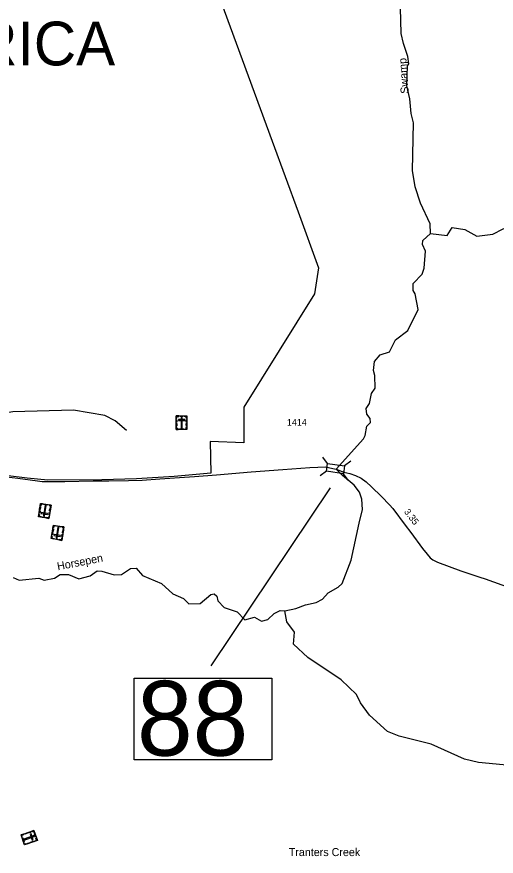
# Model space of a CAD drawing. Extents: x 2532689 to 2764727, y 536648 to 732970.
# Drawn here: x 2550356 to 2559330, y 701261 to 716987 of the extents above; entities that cross this region are included whole.
import ezdxf

# ---------------------------------------------------------------- set-up
doc = ezdxf.new("R2010")
doc.units = 0
for name, color, linetype in [('Exist Boundary Land Use US Fish and Wildlife Service', 7, 'Continuous'), ('Exist Boundary Land Use US Fish and Wildlife Service Label', 7, 'Continuous'), ('Exist Cultural Cemetery CELL', 7, 'Continuous'), ('Exist Cultural Church Label', 7, 'Continuous'), ('Exist Hydrographic Creek Single Shore', 7, 'Continuous'), ('Exist Hydrographic Swamp Label', 7, 'Continuous'), ('Exist Road Secondary Mileage Hundredths English Label', 7, 'Continuous'), ('Exist Road Secondary Structure Standard Bridge CELL', 7, 'Continuous'), ('Exist Road Secondary Structure Standard Bridge Number Label', 7, 'Continuous'), ('Exist Road Secondary Type 51 Attributed', 7, 'Continuous'), ('Exist Road Secondary Type 51 Number Label', 7, 'Continuous')]:
    doc.layers.add(name, color=color, linetype=linetype)

msp = doc.modelspace()

# ---------------------------------------------------------------- linework, layer by layer
at = {"layer": 'Exist Boundary Land Use US Fish and Wildlife Service'}
msp.add_lwpolyline([(2552892, 720780), (2555134, 714657), (2555624, 713334), (2556002, 712283), (2555931, 711798), (2554605, 709671), (2554608, 709003), (2553973, 709030), (2553990, 708436), (2553303, 708377), (2552594, 708331), (2551948, 708311), (2550936, 708304), (2550548, 708343), (2549730, 708440)], dxfattribs=at)
at = {"layer": 'Exist Cultural Cemetery CELL'}
for points in [[(2553340, 709508), (2553539, 709510), (2553541, 709255), (2553342, 709254)], [(2553340, 709465), (2553352, 709465), (2553352, 709497), (2553392, 709497), (2553392, 709509), (2553340, 709508)], [(2553341, 709391), (2553341, 709434), (2553352, 709434), (2553352, 709391)], [(2553381, 709441), (2553381, 709422), (2553499, 709423), (2553499, 709441)], [(2553414, 709509), (2553466, 709509), (2553466, 709498), (2553414, 709497)], [(2553449, 709480), (2553431, 709480), (2553432, 709277), (2553451, 709277)], [(2553540, 709466), (2553528, 709466), (2553528, 709498), (2553487, 709498), (2553487, 709509), (2553539, 709509)], [(2553529, 709393), (2553528, 709436), (2553540, 709436), (2553540, 709393)], [(2553341, 709324), (2553341, 709367), (2553352, 709367), (2553353, 709324)], [(2553375, 709254), (2553375, 709265), (2553353, 709265), (2553352, 709306), (2553341, 709306), (2553342, 709254)], [(2553399, 709266), (2553484, 709266), (2553484, 709255), (2553399, 709254)], [(2553508, 709255), (2553508, 709266), (2553530, 709266), (2553529, 709307), (2553540, 709307), (2553541, 709255)], [(2553529, 709327), (2553529, 709370), (2553540, 709370), (2553540, 709327)], [(2550957, 707588), (2550761, 707620), (2550802, 707871), (2550998, 707840)], [(2550834, 707866), (2550832, 707855), (2550811, 707858), (2550804, 707818), (2550793, 707820), (2550802, 707871)], [(2550939, 707837), (2550856, 707851), (2550858, 707862), (2550941, 707849)], [(2550965, 707845), (2550964, 707834), (2550985, 707830), (2550979, 707790), (2550990, 707788), (2550998, 707840)], [(2550791, 707733), (2550784, 707690), (2550772, 707692), (2550779, 707735)], [(2550801, 707798), (2550794, 707756), (2550783, 707757), (2550790, 707800)], [(2550928, 707662), (2550931, 707680), (2550815, 707699), (2550812, 707681)], [(2550854, 707635), (2550873, 707632), (2550905, 707832), (2550887, 707835)], [(2550976, 707704), (2550969, 707661), (2550958, 707663), (2550965, 707706)], [(2550987, 707771), (2550980, 707728), (2550969, 707730), (2550976, 707772)], [(2550768, 707663), (2550779, 707661), (2550774, 707629), (2550814, 707623), (2550812, 707612), (2550761, 707620)], [(2550884, 707600), (2550833, 707608), (2550835, 707620), (2550886, 707611)], [(2550964, 707631), (2550953, 707633), (2550948, 707601), (2550908, 707608), (2550906, 707597), (2550957, 707588)], [(2551197, 707178), (2551001, 707210), (2551042, 707461), (2551238, 707429)], [(2551041, 707388), (2551034, 707345), (2551023, 707347), (2551030, 707390)], [(2551074, 707456), (2551073, 707444), (2551051, 707448), (2551044, 707408), (2551033, 707410), (2551042, 707461)], [(2551095, 707224), (2551113, 707221), (2551145, 707421), (2551127, 707424)], [(2551180, 707427), (2551096, 707441), (2551098, 707452), (2551181, 707438)], [(2551206, 707434), (2551204, 707423), (2551225, 707420), (2551219, 707380), (2551230, 707378), (2551238, 707429)], [(2551008, 707253), (2551019, 707251), (2551014, 707219), (2551054, 707212), (2551052, 707202), (2551001, 707210)], [(2551031, 707323), (2551024, 707280), (2551013, 707282), (2551020, 707325)], [(2551168, 707252), (2551171, 707270), (2551055, 707289), (2551052, 707270)], [(2551204, 707221), (2551193, 707222), (2551188, 707191), (2551148, 707197), (2551146, 707186), (2551197, 707178)], [(2551216, 707294), (2551209, 707251), (2551198, 707253), (2551205, 707296)], [(2551227, 707360), (2551220, 707317), (2551209, 707319), (2551216, 707362)], [(2551124, 707190), (2551073, 707198), (2551075, 707209), (2551126, 707201)], [(2550676, 701742), (2550741, 701554), (2550500, 701471), (2550435, 701659)], [(2550565, 701704), (2550606, 701718), (2550610, 701707), (2550569, 701693)], [(2550635, 701728), (2550639, 701717), (2550669, 701728), (2550682, 701690), (2550693, 701693), (2550676, 701742)], [(2550446, 701628), (2550457, 701632), (2550450, 701653), (2550488, 701666), (2550484, 701676), (2550435, 701659)], [(2550465, 701609), (2550492, 701528), (2550482, 701525), (2550454, 701605)], [(2550684, 701630), (2550678, 701647), (2550486, 701581), (2550492, 701564)], [(2550501, 701682), (2550542, 701696), (2550546, 701685), (2550505, 701671)], [(2550625, 701681), (2550607, 701675), (2550646, 701564), (2550663, 701570)], [(2550700, 701672), (2550717, 701623), (2550706, 701619), (2550689, 701668)], [(2550700, 701540), (2550696, 701551), (2550727, 701561), (2550713, 701599), (2550724, 701603), (2550741, 701554)], [(2550489, 701502), (2550500, 701506), (2550507, 701485), (2550546, 701498), (2550549, 701488), (2550500, 701471)], [(2550565, 701505), (2550606, 701519), (2550609, 701509), (2550568, 701495)], [(2550627, 701527), (2550668, 701541), (2550672, 701530), (2550631, 701516)]]:
    msp.add_lwpolyline(points, close=True, dxfattribs=at)
at = {"layer": 'Exist Hydrographic Creek Single Shore'}
msp.add_line((2556846, 709082), (2556859, 709105), dxfattribs=at)
for points in [[(2558098, 712925), (2558094, 713108), (2557912, 713495), (2557814, 713803), (2557766, 714110), (2557782, 715000), (2557737, 715175), (2557715, 715450), (2557660, 715691), (2557670, 716066), (2557694, 716106), (2557675, 716240), (2557595, 716489), (2557550, 716671), (2557540, 717154)], [(2558098, 712925), (2558415, 712888), (2558504, 713040), (2558746, 713004), (2558965, 712874), (2559265, 712913), (2559463, 713016), (2559827, 713139), (2560008, 713252), (2560433, 713279), (2560606, 713365), (2560801, 713619), (2560996, 713889), (2561018, 714031)], [(2556859, 709105), (2556880, 709142), (2556910, 709318), (2556975, 709386), (2556974, 709461), (2556906, 709541), (2556895, 709649), (2556960, 709743), (2556998, 709929), (2557063, 710030), (2557058, 710269), (2557031, 710360), (2557053, 710528), (2557159, 710654), (2557333, 710707), (2557445, 710935), (2557675, 711108), (2557867, 711504), (2557812, 711794), (2557777, 711858), (2557774, 711992), (2557946, 712163), (2557985, 712280), (2558004, 712596), (2557952, 712722), (2557959, 712798), (2558098, 712925)], [(2552410, 709237), (2552199, 709415), (2552005, 709519), (2551420, 709617), (2550279, 709587), (2549224, 709410), (2549015, 709414), (2548965, 709448), (2548819, 709653), (2548488, 709997), (2548487, 710023), (2548334, 710227), (2548216, 710291), (2548139, 710367), (2548105, 710881), (2548053, 711007), (2547900, 711162), (2547497, 711319), (2547429, 711402), (2547427, 711494)], [(2555372, 705857), (2555579, 705902), (2555762, 705972), (2555961, 706016), (2556076, 706076), (2556183, 706196), (2556372, 706298), (2556446, 706367), (2556613, 706804), (2556767, 707500), (2556829, 707758), (2556817, 707948), (2556773, 708081), (2556671, 708215), (2556451, 708393), (2556332, 708510), (2556846, 709082)], [(2550286, 706482), (2550403, 706434), (2550769, 706472), (2550870, 706433), (2551061, 706470), (2551168, 706537), (2551326, 706540), (2551519, 706459), (2551727, 706514), (2551858, 706608), (2551950, 706602), (2552176, 706532), (2552318, 706541), (2552482, 706653), (2552591, 706657), (2552710, 706518), (2553063, 706371), (2553275, 706176), (2553476, 706089), (2553578, 705991), (2553786, 705993), (2553991, 706166), (2554050, 706175), (2554100, 706134), (2554119, 706043), (2554238, 705920), (2554481, 705841), (2554625, 705692), (2554808, 705739), (2554934, 705666), (2555058, 705694), (2555173, 705810), (2555289, 705864), (2555372, 705857)], [(2556957, 703902), (2556787, 704132), (2556717, 704290), (2556429, 704567), (2555805, 704982), (2555534, 705233), (2555554, 705461), (2555409, 705649), (2555372, 705857)], [(2560414, 702736), (2559593, 702962), (2559000, 703017), (2558740, 703079), (2558110, 703358), (2557515, 703512), (2557297, 703598), (2556957, 703902)]]:
    msp.add_lwpolyline(points, dxfattribs=at)
at = {"layer": 'Exist Road Secondary Structure Standard Bridge CELL'}
for p, q in [((2556174, 708618), (2556087, 708737)), ((2556611, 708659), (2556493, 708572)), ((2556151, 708473), (2556033, 708386)), ((2556557, 708304), (2556470, 708423))]:
    msp.add_line(p, q, dxfattribs=at)
msp.add_lwpolyline([(2556470, 708423), (2556151, 708472), (2556174, 708621), (2556493, 708572)], close=True, dxfattribs=at)
at = {"layer": 'Exist Road Secondary Structure Standard Bridge Number Label'}
msp.add_line((2556224, 708160), (2553991, 704828), dxfattribs=at)
msp.add_lwpolyline([(2552556, 704595), (2555132, 704595), (2555132, 703066), (2552556, 703066)], close=True, dxfattribs=at)
at = {"layer": 'Exist Road Secondary Type 51 Attributed'}
for points in [[(2549838, 708405), (2550377, 708341), (2550742, 708296), (2550832, 708280), (2551257, 708281), (2551783, 708293), (2552076, 708295), (2552446, 708302), (2552705, 708306), (2553031, 708330), (2553591, 708371), (2553685, 708377), (2554097, 708407), (2554742, 708461), (2555335, 708504), (2555843, 708540), (2555994, 708551), (2556132, 708553), (2556273, 708527), (2556332, 708510)], [(2556332, 708510), (2556478, 708456), (2556588, 708429), (2556696, 708392), (2556800, 708346), (2556894, 708272), (2556995, 708179), (2557186, 707997), (2557333, 707845), (2557394, 707772), (2557629, 707465), (2557733, 707324), (2557953, 707023), (2558036, 706918), (2558094, 706852), (2558145, 706816), (2558231, 706771), (2558667, 706610), (2559027, 706490), (2559123, 706458), (2560129, 706097)]]:
    msp.add_lwpolyline(points, dxfattribs=at)

# ---------------------------------------------------------------- texts
at = {"layer": 'Exist Boundary Land Use US Fish and Wildlife Service Label'}
msp.add_text(' AMERICA', height=820, dxfattribs=at).set_placement((2546897, 716076))
at = {"layer": 'Exist Cultural Church Label'}
msp.add_text('Tranters Creek ', height=150, dxfattribs=at).set_placement((2555447, 701263))
at = {"layer": 'Exist Hydrographic Swamp Label'}
for s, rotation, p in [('Swamp', 94.0125, (2557694, 715552)), ('Horsepen', 11.0494, (2551125, 706616))]:
    msp.add_text(s, height=150, rotation=rotation, dxfattribs=at).set_placement(p)
at = {"layer": 'Exist Road Secondary Mileage Hundredths English Label'}
msp.add_text('3.35', height=125, rotation=307.3166, dxfattribs=at).set_placement((2557598, 707712))
at = {"layer": 'Exist Road Secondary Structure Standard Bridge Number Label'}
msp.add_text('88', height=1400, dxfattribs=at).set_placement((2552606, 703145))
at = {"layer": 'Exist Road Secondary Type 51 Number Label'}
msp.add_text('1414', height=125, dxfattribs=at).set_placement((2555412, 709327))

doc.saveas('drawing.dxf')
